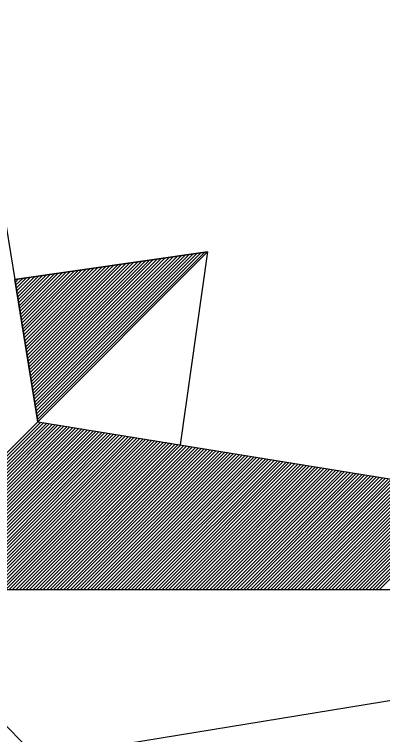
# Model space of a CAD drawing. Extents: x 576692 to 577659, y 273254 to 273799.
# Drawn here: x 576702.341 to 576704.303, y 273589.024 to 273592.864 of the extents above; entities that cross this region are included whole.
import ezdxf

# ---------------------------------------------------------------- set-up
doc = ezdxf.new("R2010")
doc.units = 0
doc.layers.add('RAMI_UZMR_####_####_#', color=7, linetype='Continuous')

msp = doc.modelspace()

# ---------------------------------------------------------------- linework, layer by layer
at = {"layer": 'RAMI_UZMR_####_####_#'}
for p, q in [((576701.5696, 273596.1964), (576702.3424, 273591.4508)), ((576702.3424, 273591.4508), (576703.3704, 273591.5972)), ((576703.3704, 273591.5972), (576702.3424, 273591.4508)), ((576703.3704, 273591.5972), (576702.3424, 273591.4508)), ((576702.3424, 273591.4508), (576703.3704, 273591.5972)), ((576702.4616, 273590.7196), (576703.3344, 273591.5924)), ((576702.464, 273590.7036), (576703.356, 273591.5956)), ((576702.4656, 273590.6924), (576703.3704, 273591.5972)), ((576703.3704, 273591.5972), (576702.4656, 273590.6924)), ((576703.3704, 273591.5972), (576703.224, 273590.5692)), ((576702.428, 273590.9212), (576703.06, 273591.5532)), ((576702.4312, 273590.906), (576703.0808, 273591.5564)), ((576702.4336, 273590.8908), (576703.1024, 273591.5588)), ((576702.436, 273590.8748), (576703.1232, 273591.562)), ((576702.4384, 273590.8588), (576703.1448, 273591.5652)), ((576702.4408, 273590.8436), (576703.1656, 273591.5684)), ((576702.444, 273590.8284), (576703.1872, 273591.5708)), ((576702.4464, 273590.8124), (576703.208, 273591.574)), ((576702.4488, 273590.7972), (576703.2296, 273591.5772)), ((576702.4512, 273590.7812), (576703.2504, 273591.5804)), ((576702.4536, 273590.766), (576703.2712, 273591.5836)), ((576702.456, 273590.75), (576703.292, 273591.586)), ((576702.4584, 273590.7348), (576703.3136, 273591.5892)), ((576702.396, 273591.1236), (576702.7856, 273591.514)), ((576702.3984, 273591.1084), (576702.8072, 273591.5164)), ((576702.4008, 273591.0924), (576702.828, 273591.5196)), ((576702.4032, 273591.0772), (576702.8488, 273591.5228)), ((576702.4056, 273591.062), (576702.8696, 273591.526)), ((576702.408, 273591.046), (576702.8912, 273591.5292)), ((576702.4104, 273591.03), (576702.912, 273591.5324)), ((576702.4136, 273591.0148), (576702.9336, 273591.5348)), ((576702.416, 273590.9996), (576702.9544, 273591.538)), ((576702.4184, 273590.9836), (576702.976, 273591.5412)), ((576702.4208, 273590.9684), (576702.9968, 273591.5436)), ((576702.4232, 273590.9524), (576703.0184, 273591.5468)), ((576702.4264, 273590.9372), (576703.0392, 273591.55)), ((576702.3656, 273591.3108), (576702.532, 273591.478)), ((576702.368, 273591.2956), (576702.5536, 273591.4812)), ((576702.3704, 273591.2796), (576702.5744, 273591.4836)), ((576702.3728, 273591.2636), (576702.596, 273591.4868)), ((576702.3752, 273591.2484), (576702.6168, 273591.49)), ((576702.3776, 273591.2324), (576702.6376, 273591.4924)), ((576702.38, 273591.2172), (576702.6584, 273591.4956)), ((576702.3832, 273591.202), (576702.68, 273591.4988)), ((576702.3856, 273591.186), (576702.7008, 273591.502)), ((576702.388, 273591.1708), (576702.7224, 273591.5052)), ((576702.3904, 273591.1548), (576702.7432, 273591.5076)), ((576702.3928, 273591.1396), (576702.7648, 273591.5108)), ((576702.3424, 273591.4508), (576702.4656, 273590.6924)), ((576702.4656, 273590.6924), (576702.3424, 273591.4508)), ((576702.3448, 273591.4348), (576702.3632, 273591.454)), ((576702.3472, 273591.4196), (576702.3848, 273591.4564)), ((576702.3496, 273591.4044), (576702.4056, 273591.4596)), ((576702.3528, 273591.3884), (576702.4264, 273591.4628)), ((576702.3552, 273591.3732), (576702.4472, 273591.4652)), ((576702.3576, 273591.3572), (576702.4688, 273591.4684)), ((576702.36, 273591.342), (576702.4896, 273591.4716)), ((576702.3624, 273591.326), (576702.5112, 273591.4748)), ((576701.5696, 273589.7964), (576702.4656, 273590.6924)), ((576701.588, 273589.7964), (576702.4808, 273590.69)), ((576701.6056, 273589.7964), (576702.4968, 273590.6876)), ((576701.624, 273589.7964), (576702.5128, 273590.6844)), ((576701.6424, 273589.7964), (576702.528, 273590.6828)), ((576701.66, 273589.7964), (576702.5432, 273590.6796)), ((576701.6776, 273589.7964), (576702.5592, 273590.6772)), ((576701.696, 273589.7964), (576702.5744, 273590.6748)), ((576701.7144, 273589.7964), (576702.5904, 273590.6724)), ((576701.7328, 273589.7964), (576702.6056, 273590.67)), ((576702.4656, 273590.6924), (576707.9696, 273589.7964)), ((576701.7504, 273589.7964), (576702.6216, 273590.6668)), ((576701.7688, 273589.7964), (576702.6368, 273590.6644)), ((576701.7864, 273589.7964), (576702.652, 273590.662)), ((576701.8048, 273589.7964), (576702.668, 273590.6596)), ((576701.8232, 273589.7964), (576702.684, 273590.6572)), ((576701.8408, 273589.7964), (576702.6992, 273590.6548)), ((576701.8592, 273589.7964), (576702.7144, 273590.6524)), ((576701.8776, 273589.7964), (576702.7304, 273590.6492)), ((576701.8952, 273589.7964), (576702.7456, 273590.6468)), ((576701.9136, 273589.7964), (576702.7616, 273590.6444)), ((576701.9312, 273589.7964), (576702.7768, 273590.642)), ((576701.9496, 273589.7964), (576702.7928, 273590.6396)), ((576701.968, 273589.7964), (576702.808, 273590.6364)), ((576701.9864, 273589.7964), (576702.8232, 273590.634)), ((576702.004, 273589.7964), (576702.8392, 273590.6316)), ((576702.0224, 273589.7964), (576702.8552, 273590.6292)), ((576702.04, 273589.7964), (576702.8704, 273590.6268)), ((576702.0584, 273589.7964), (576702.8856, 273590.6244)), ((576702.076, 273589.7964), (576702.9016, 273590.622)), ((576702.0944, 273589.7964), (576702.9168, 273590.6188)), ((576702.1128, 273589.7964), (576702.9328, 273590.6164)), ((576702.1304, 273589.7964), (576702.948, 273590.614)), ((576702.1488, 273589.7964), (576702.964, 273590.6116)), ((576702.1672, 273589.7964), (576702.9792, 273590.6092)), ((576702.1848, 273589.7964), (576702.9952, 273590.6068)), ((576702.2032, 273589.7964), (576703.0104, 273590.6044)), ((576702.2216, 273589.7964), (576703.0264, 273590.6012)), ((576702.2392, 273589.7964), (576703.0416, 273590.5988)), ((576702.2576, 273589.7964), (576703.0568, 273590.5964)), ((576702.276, 273589.7964), (576703.0728, 273590.594)), ((576702.2936, 273589.7964), (576703.0888, 273590.5916)), ((576702.3112, 273589.7964), (576703.104, 273590.5884)), ((576702.3296, 273589.7964), (576703.1192, 273590.586)), ((576702.348, 273589.7964), (576703.1352, 273590.5836)), ((576702.3656, 273589.7964), (576703.1504, 273590.5812)), ((576702.384, 273589.7964), (576703.1664, 273590.5788)), ((576702.4024, 273589.7964), (576703.1816, 273590.5756)), ((576702.42, 273589.7964), (576703.1976, 273590.5732)), ((576702.4384, 273589.7964), (576703.2128, 273590.5708)), ((576702.4568, 273589.7964), (576703.228, 273590.5684)), ((576702.4744, 273589.7964), (576703.244, 273590.566)), ((576702.4928, 273589.7964), (576703.26, 273590.5628)), ((576702.5112, 273589.7964), (576703.2752, 273590.5604)), ((576702.5288, 273589.7964), (576703.2904, 273590.558)), ((576702.5472, 273589.7964), (576703.3064, 273590.5556)), ((576702.5648, 273589.7964), (576703.3216, 273590.5532)), ((576702.5832, 273589.7964), (576703.3376, 273590.5508)), ((576702.6016, 273589.7964), (576703.3528, 273590.5484)), ((576702.6192, 273589.7964), (576703.3688, 273590.5452)), ((576702.6376, 273589.7964), (576703.384, 273590.5428)), ((576702.656, 273589.7964), (576703.3992, 273590.5404)), ((576702.6736, 273589.7964), (576703.4152, 273590.538)), ((576702.692, 273589.7964), (576703.4312, 273590.5356)), ((576702.7096, 273589.7964), (576703.4464, 273590.5324)), ((576702.728, 273589.7964), (576703.4616, 273590.5308)), ((576702.7464, 273589.7964), (576703.4776, 273590.5276)), ((576702.764, 273589.7964), (576703.4928, 273590.5252)), ((576702.7824, 273589.7964), (576703.5088, 273590.5228)), ((576702.8008, 273589.7964), (576703.524, 273590.5204)), ((576702.8184, 273589.7964), (576703.54, 273590.518)), ((576702.8368, 273589.7964), (576703.5552, 273590.5148)), ((576702.8552, 273589.7964), (576703.5712, 273590.5124)), ((576702.8728, 273589.7964), (576703.5864, 273590.51)), ((576702.8912, 273589.7964), (576703.6024, 273590.5076)), ((576702.9096, 273589.7964), (576703.6176, 273590.5052)), ((576702.9272, 273589.7964), (576703.6328, 273590.5028)), ((576702.9448, 273589.7964), (576703.6488, 273590.5004)), ((576702.9632, 273589.7964), (576703.6648, 273590.4972)), ((576702.9816, 273589.7964), (576703.68, 273590.4948)), ((576702.9992, 273589.7964), (576703.6952, 273590.4924)), ((576703.0176, 273589.7964), (576703.7112, 273590.49)), ((576703.036, 273589.7964), (576703.7264, 273590.4876)), ((576703.0536, 273589.7964), (576703.7424, 273590.4844)), ((576703.072, 273589.7964), (576703.7576, 273590.482)), ((576703.0904, 273589.7964), (576703.7736, 273590.4796)), ((576703.108, 273589.7964), (576703.7888, 273590.4772)), ((576703.1264, 273589.7964), (576703.804, 273590.4748)), ((576703.1448, 273589.7964), (576703.82, 273590.4724)), ((576703.1624, 273589.7964), (576703.836, 273590.47)), ((576703.1808, 273589.7964), (576703.8512, 273590.4668)), ((576703.1984, 273589.7964), (576703.8664, 273590.4644)), ((576703.2168, 273589.7964), (576703.8824, 273590.462)), ((576703.2352, 273589.7964), (576703.8976, 273590.4596)), ((576703.2528, 273589.7964), (576703.9136, 273590.4572)), ((576703.2712, 273589.7964), (576703.9288, 273590.454)), ((576703.2896, 273589.7964), (576703.9448, 273590.4516)), ((576703.3072, 273589.7964), (576703.96, 273590.4492)), ((576703.3256, 273589.7964), (576703.9752, 273590.4468)), ((576703.3432, 273589.7964), (576703.9912, 273590.4444)), ((576703.3616, 273589.7964), (576704.0072, 273590.4412)), ((576703.38, 273589.7964), (576704.0224, 273590.4388)), ((576703.3976, 273589.7964), (576704.0376, 273590.4364)), ((576703.416, 273589.7964), (576704.0536, 273590.434)), ((576703.4344, 273589.7964), (576704.0688, 273590.4316)), ((576703.452, 273589.7964), (576704.0848, 273590.4292)), ((576703.4704, 273589.7964), (576704.1, 273590.4268)), ((576703.4888, 273589.7964), (576704.116, 273590.4236)), ((576703.5064, 273589.7964), (576704.1312, 273590.4212)), ((576703.5248, 273589.7964), (576704.1472, 273590.4188)), ((576703.5432, 273589.7964), (576704.1624, 273590.4164)), ((576703.5608, 273589.7964), (576704.1784, 273590.414)), ((576703.5784, 273589.7964), (576704.1936, 273590.4108)), ((576703.5968, 273589.7964), (576704.2088, 273590.4084)), ((576703.6152, 273589.7964), (576704.2248, 273590.406)), ((576703.6328, 273589.7964), (576704.2408, 273590.4036)), ((576703.6512, 273589.7964), (576704.256, 273590.4012)), ((576703.6696, 273589.7964), (576704.2712, 273590.3988)), ((576703.6872, 273589.7964), (576704.2872, 273590.3964)), ((576703.7056, 273589.7964), (576704.3024, 273590.3932)), ((576703.724, 273589.7964), (576704.3184, 273590.3908)), ((576703.7416, 273589.7964), (576704.3336, 273590.3884)), ((576703.76, 273589.7964), (576704.3496, 273590.386)), ((576703.7784, 273589.7964), (576704.3648, 273590.3836)), ((576703.796, 273589.7964), (576704.38, 273590.3804)), ((576703.8144, 273589.7964), (576704.396, 273590.3788)), ((576703.832, 273589.7964), (576704.412, 273590.3756)), ((576703.8504, 273589.7964), (576704.4272, 273590.3732)), ((576703.868, 273589.7964), (576704.4424, 273590.3708)), ((576703.8864, 273589.7964), (576704.4584, 273590.3684)), ((576703.9048, 273589.7964), (576704.4736, 273590.366)), ((576703.9232, 273589.7964), (576704.4896, 273590.3628)), ((576703.9408, 273589.7964), (576704.5048, 273590.3604)), ((576703.9592, 273589.7964), (576704.5208, 273590.358)), ((576703.9768, 273589.7964), (576704.536, 273590.3556)), ((576703.9952, 273589.7964), (576704.5512, 273590.3532)), ((576704.0136, 273589.7964), (576704.5672, 273590.3508)), ((576704.0312, 273589.7964), (576704.5832, 273590.3484)), ((576704.0496, 273589.7964), (576704.5984, 273590.3452)), ((576704.068, 273589.7964), (576704.6136, 273590.3428)), ((576704.0856, 273589.7964), (576704.6296, 273590.3404)), ((576704.104, 273589.7964), (576704.6448, 273590.338)), ((576704.1216, 273589.7964), (576704.6608, 273590.3356)), ((576704.14, 273589.7964), (576704.676, 273590.3324)), ((576704.1584, 273589.7964), (576704.692, 273590.33)), ((576704.1768, 273589.7964), (576704.7072, 273590.3276)), ((576704.1944, 273589.7964), (576704.7232, 273590.3252)), ((576704.212, 273589.7964), (576704.7384, 273590.3228)), ((576704.2304, 273589.7964), (576704.7544, 273590.3196)), ((576704.2488, 273589.7964), (576704.7696, 273590.3172)), ((576704.2664, 273589.7964), (576704.7848, 273590.3148)), ((576704.2848, 273589.7964), (576704.8008, 273590.3124)), ((576707.9696, 273589.7964), (576701.5696, 273589.7964)), ((576707.9696, 273589.7964), (576701.5696, 273589.7964)), ((576701.5696, 273589.7964), (576702.4656, 273588.9004)), ((576701.5696, 273589.7964), (576702.4656, 273588.9004)), ((576702.4656, 273588.9004), (576707.9696, 273589.7964))]:
    msp.add_line(p, q, dxfattribs=at)

doc.saveas('drawing.dxf')
